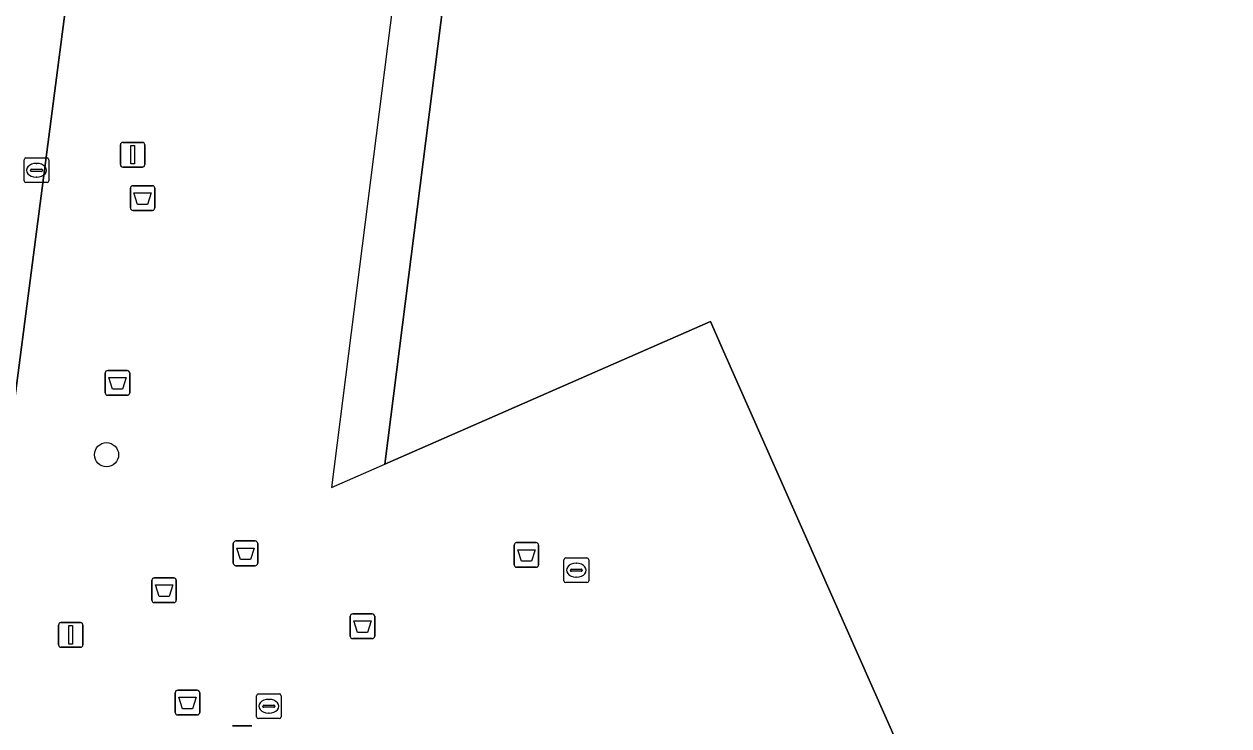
# Model space of a CAD drawing. Extents: x 162184 to 163154, y 385507 to 386516.
# Drawn here: x 162432.1 to 162480.91, y 386365.78 to 386394.2 of the extents above; entities that cross this region are included whole.
import ezdxf

# ---------------------------------------------------------------- set-up
doc = ezdxf.new("R2010")
doc.units = 0
for name, color, linetype in [('IMGEO_Afvalbak', 7, 'Continuous'), ('IMGEO_Boom', 7, 'Continuous'), ('IMGEO_Kolk', 7, 'Continuous'), ('IMGEO_Lichtmast', 7, 'Continuous'), ('IMGEO_Pand', 7, 'Continuous'), ('IMGEO_Pand_overbouw', 7, 'Continuous'), ('IMGEO_Rijbaan_lokaal_open', 7, 'Continuous'), ('IMGEO_Voetpad_open', 7, 'Continuous')]:
    doc.layers.add(name, color=color, linetype=linetype)

msp = doc.modelspace()

# ---------------------------------------------------------------- linework, layer by layer
at = {"layer": 'IMGEO_Afvalbak'}
for p, q in [((162436.411, 386386.761), (162436.411, 386387.561)), ((162436.411, 386387.561), (162436.411, 386386.761)), ((162436.511, 386387.661), (162437.301, 386387.661)), ((162437.301, 386387.661), (162436.511, 386387.661)), ((162437.401, 386387.561), (162437.401, 386386.761)), ((162437.401, 386386.761), (162437.401, 386387.561)), ((162437.301, 386386.661), (162436.511, 386386.661)), ((162436.511, 386386.661), (162437.301, 386386.661)), ((162435.391, 386379.275), (162435.391, 386380.075)), ((162435.391, 386380.075), (162435.391, 386379.275)), ((162435.491, 386380.175), (162436.281, 386380.175)), ((162436.281, 386380.175), (162435.491, 386380.175)), ((162436.381, 386380.075), (162436.381, 386379.275)), ((162436.381, 386379.275), (162436.381, 386380.075)), ((162436.281, 386379.175), (162435.491, 386379.175)), ((162435.491, 386379.175), (162436.281, 386379.175)), ((162440.678, 386373.27), (162441.468, 386373.27)), ((162441.468, 386373.27), (162440.678, 386373.27)), ((162440.578, 386372.37), (162440.578, 386373.17)), ((162440.578, 386373.17), (162440.578, 386372.37)), ((162441.568, 386373.17), (162441.568, 386372.37)), ((162441.568, 386372.37), (162441.568, 386373.17)), ((162451.956, 386372.304), (162451.956, 386373.104)), ((162451.956, 386373.104), (162451.956, 386372.304)), ((162452.056, 386373.204), (162452.846, 386373.204)), ((162452.846, 386373.204), (162452.056, 386373.204)), ((162452.946, 386373.104), (162452.946, 386372.304)), ((162452.946, 386372.304), (162452.946, 386373.104)), ((162441.468, 386372.27), (162440.678, 386372.27)), ((162440.678, 386372.27), (162441.468, 386372.27)), ((162437.379, 386371.777), (162438.169, 386371.777)), ((162438.169, 386371.777), (162437.379, 386371.777)), ((162452.846, 386372.204), (162452.056, 386372.204)), ((162452.056, 386372.204), (162452.846, 386372.204)), ((162437.279, 386370.877), (162437.279, 386371.677)), ((162437.279, 386371.677), (162437.279, 386370.877)), ((162438.269, 386371.677), (162438.269, 386370.877)), ((162438.269, 386370.877), (162438.269, 386371.677)), ((162438.169, 386370.777), (162437.379, 386370.777)), ((162437.379, 386370.777), (162438.169, 386370.777)), ((162445.417, 386370.32), (162446.207, 386370.32)), ((162446.207, 386370.32), (162445.417, 386370.32)), ((162445.317, 386369.42), (162445.317, 386370.22)), ((162445.317, 386370.22), (162445.317, 386369.42)), ((162446.307, 386370.22), (162446.307, 386369.42)), ((162446.307, 386369.42), (162446.307, 386370.22)), ((162446.207, 386369.32), (162445.417, 386369.32)), ((162445.417, 386369.32), (162446.207, 386369.32)), ((162438.228, 386366.326), (162438.228, 386367.126)), ((162438.228, 386367.126), (162438.228, 386366.326)), ((162438.328, 386367.226), (162439.118, 386367.226)), ((162439.118, 386367.226), (162438.328, 386367.226)), ((162439.218, 386367.126), (162439.218, 386366.326)), ((162439.218, 386366.326), (162439.218, 386367.126)), ((162439.118, 386366.226), (162438.328, 386366.226)), ((162438.328, 386366.226), (162439.118, 386366.226)), ((162440.542, 386365.782), (162441.332, 386365.782)), ((162441.332, 386365.782), (162440.542, 386365.782))]:
    msp.add_line(p, q, dxfattribs=at)
for points in [[(162436.554, 386387.375), (162437.258, 386387.375), (162437.109, 386386.905), (162436.703, 386386.905), (162436.554, 386387.375)], [(162435.534, 386379.889), (162436.238, 386379.889), (162436.089, 386379.419), (162435.683, 386379.419), (162435.534, 386379.889)], [(162440.721, 386372.984), (162441.425, 386372.984), (162441.276, 386372.514), (162440.87, 386372.514), (162440.721, 386372.984)], [(162452.099, 386372.918), (162452.803, 386372.918), (162452.654, 386372.448), (162452.248, 386372.448), (162452.099, 386372.918)], [(162437.422, 386371.491), (162438.126, 386371.491), (162437.977, 386371.021), (162437.571, 386371.021), (162437.422, 386371.491)], [(162445.46, 386370.034), (162446.164, 386370.034), (162446.015, 386369.564), (162445.609, 386369.564), (162445.46, 386370.034)], [(162438.371, 386366.94), (162439.075, 386366.94), (162438.926, 386366.47), (162438.52, 386366.47), (162438.371, 386366.94)]]:
    msp.add_lwpolyline(points, dxfattribs=at)
for centre, start, end in [((162436.511, 386387.561), 90, 180), ((162436.511, 386387.561), 90, 180), ((162437.301, 386387.561), 0, 90), ((162437.301, 386387.561), 360, 90), ((162436.511, 386386.761), 180, 270), ((162436.511, 386386.761), 180, 270), ((162437.301, 386386.761), 270, 0), ((162437.301, 386386.761), 270, 0), ((162435.491, 386380.075), 90, 180), ((162435.491, 386380.075), 90, 180), ((162436.281, 386380.075), 0, 90), ((162436.281, 386380.075), 360, 90), ((162435.491, 386379.275), 180, 270), ((162435.491, 386379.275), 180, 270), ((162436.281, 386379.275), 270, 0), ((162436.281, 386379.275), 270, 0), ((162440.678, 386373.17), 90, 180), ((162440.678, 386373.17), 90, 180), ((162441.468, 386373.17), 0, 90), ((162441.468, 386373.17), 360, 90), ((162452.056, 386373.104), 90, 180), ((162452.056, 386373.104), 90, 180), ((162452.846, 386373.104), 0, 90), ((162452.846, 386373.104), 360, 90), ((162440.678, 386372.37), 180, 270), ((162440.678, 386372.37), 180, 270), ((162441.468, 386372.37), 270, 0), ((162441.468, 386372.37), 270, 0), ((162452.056, 386372.304), 180, 270), ((162452.056, 386372.304), 180, 270), ((162452.846, 386372.304), 270, 0), ((162452.846, 386372.304), 270, 0), ((162437.379, 386371.677), 90, 180), ((162437.379, 386371.677), 90, 180), ((162438.169, 386371.677), 0, 90), ((162438.169, 386371.677), 360, 90), ((162437.379, 386370.877), 180, 270), ((162437.379, 386370.877), 180, 270), ((162438.169, 386370.877), 270, 0), ((162438.169, 386370.877), 270, 0), ((162445.417, 386370.22), 90, 180), ((162445.417, 386370.22), 90, 180), ((162446.207, 386370.22), 0, 90), ((162446.207, 386370.22), 360, 90), ((162445.417, 386369.42), 180, 270), ((162445.417, 386369.42), 180, 270), ((162446.207, 386369.42), 270, 0), ((162446.207, 386369.42), 270, 0), ((162438.328, 386367.126), 90, 180), ((162438.328, 386367.126), 90, 180), ((162439.118, 386367.126), 0, 90), ((162439.118, 386367.126), 360, 90), ((162438.328, 386366.326), 180, 270), ((162438.328, 386366.326), 180, 270), ((162439.118, 386366.326), 270, 0), ((162439.118, 386366.326), 270, 0)]:
    msp.add_arc(centre, 0.1, start, end, dxfattribs=at)
at = {"layer": 'IMGEO_Boom'}
msp.add_circle((162435.443, 386376.764), 0.489, dxfattribs=at)
at = {"layer": 'IMGEO_Kolk'}
for p, q in [((162432.105, 386387.858), (162432.105, 386388.71)), ((162432.18, 386388.784), (162433.032, 386388.784)), ((162432.593, 386388.564), (162432.618, 386388.564)), ((162433.106, 386388.71), (162433.106, 386387.858)), ((162432.364, 386388.278), (162432.364, 386388.29)), ((162432.802, 386388.241), (162432.404, 386388.241)), ((162432.407, 386388.327), (162432.805, 386388.327)), ((162432.616, 386388.004), (162432.591, 386388.004)), ((162432.848, 386388.29), (162432.848, 386388.278)), ((162433.032, 386387.784), (162432.18, 386387.784)), ((162453.974, 386371.661), (162453.974, 386372.513)), ((162454.049, 386372.587), (162454.901, 386372.587)), ((162454.462, 386372.367), (162454.487, 386372.367)), ((162454.975, 386372.513), (162454.975, 386371.661)), ((162454.233, 386372.081), (162454.233, 386372.093)), ((162454.671, 386372.044), (162454.273, 386372.044)), ((162454.276, 386372.13), (162454.674, 386372.13)), ((162454.485, 386371.807), (162454.46, 386371.807)), ((162454.717, 386372.093), (162454.717, 386372.081)), ((162454.901, 386371.587), (162454.049, 386371.587)), ((162441.518, 386366.151), (162441.518, 386367.003)), ((162441.593, 386367.077), (162442.445, 386367.077)), ((162442.519, 386367.003), (162442.519, 386366.151)), ((162441.777, 386366.571), (162441.777, 386366.583)), ((162442.215, 386366.534), (162441.817, 386366.534)), ((162441.82, 386366.62), (162442.218, 386366.62)), ((162442.006, 386366.857), (162442.031, 386366.857)), ((162442.261, 386366.583), (162442.261, 386366.571)), ((162442.445, 386366.077), (162441.593, 386366.077)), ((162442.029, 386366.297), (162442.004, 386366.297))]:
    msp.add_line(p, q, dxfattribs=at)
for points in [[(162432.105, 386387.858), (162432.105, 386388.71)], [(162432.18, 386388.784), (162433.032, 386388.784)], [(162433.106, 386388.71), (162433.106, 386387.858)], [(162433.032, 386387.784), (162432.18, 386387.784)], [(162453.974, 386371.661), (162453.974, 386372.513)], [(162454.049, 386372.587), (162454.901, 386372.587)], [(162454.975, 386372.513), (162454.975, 386371.661)], [(162454.901, 386371.587), (162454.049, 386371.587)], [(162441.518, 386366.151), (162441.518, 386367.003)], [(162441.593, 386367.077), (162442.445, 386367.077)], [(162442.519, 386367.003), (162442.519, 386366.151)], [(162442.445, 386366.077), (162441.593, 386366.077)]]:
    msp.add_lwpolyline(points, dxfattribs=at)
for centre, radius, start, end in [((162432.182, 386388.708), 0.0765, 91.552, 178.448), ((162432.182, 386388.708), 0.0765, 91.552, 178.448), ((162433.03, 386388.708), 0.0765, 1.552, 88.448), ((162433.03, 386388.708), 0.0765, 1.552, 88.448), ((162432.404, 386388.287), 0.0403, 85.8775, 175.7526), ((162432.401, 386388.277), 0.0366, 178.938, 274.7102), ((162432.805, 386388.284), 0.043, 264.8664, 352.4533), ((162432.809, 386388.289), 0.0386, 1.7309, 96.639), ((162432.182, 386387.86), 0.0765, 181.552, 268.448), ((162432.182, 386387.86), 0.0765, 181.552, 268.448), ((162433.03, 386387.86), 0.0765, 271.552, 358.448), ((162433.03, 386387.86), 0.0765, 271.552, 358.448), ((162454.051, 386372.511), 0.0765, 91.552, 178.448), ((162454.051, 386372.511), 0.0765, 91.552, 178.448), ((162454.899, 386372.511), 0.0765, 1.552, 88.448), ((162454.899, 386372.511), 0.0765, 1.552, 88.448), ((162454.273, 386372.09), 0.0403, 85.8775, 175.7526), ((162454.27, 386372.08), 0.0366, 178.938, 274.7102), ((162454.674, 386372.087), 0.043, 264.8664, 352.4533), ((162454.678, 386372.092), 0.0386, 1.7309, 96.639), ((162454.051, 386371.663), 0.0765, 181.552, 268.448), ((162454.051, 386371.663), 0.0765, 181.552, 268.448), ((162454.899, 386371.663), 0.0765, 271.552, 358.448), ((162454.899, 386371.663), 0.0765, 271.552, 358.448), ((162441.595, 386367.001), 0.0765, 91.552, 178.448), ((162441.595, 386367.001), 0.0765, 91.552, 178.448), ((162442.443, 386367.001), 0.0765, 1.552, 88.448), ((162442.443, 386367.001), 0.0765, 1.552, 88.448), ((162441.817, 386366.58), 0.0403, 85.8775, 175.7526), ((162441.814, 386366.57), 0.0366, 178.938, 274.7102), ((162442.218, 386366.577), 0.043, 264.8664, 352.4533), ((162442.222, 386366.582), 0.0386, 1.7309, 96.639), ((162441.595, 386366.153), 0.0765, 181.552, 268.448), ((162441.595, 386366.153), 0.0765, 181.552, 268.448), ((162442.443, 386366.153), 0.0765, 271.552, 358.448), ((162442.443, 386366.153), 0.0765, 271.552, 358.448)]:
    msp.add_arc(centre, radius, start, end, dxfattribs=at)
for centre, major_axis, ratio, start_param, end_param in [((162432.592, 386388.284), (-0.387, 0.002), 0.722429, 4.712389, 7.853982), ((162432.617, 386388.284), (-0.39, 0.002), 0.717154, 1.570796, 4.712389), ((162454.461, 386372.087), (-0.387, 0.002), 0.722429, 4.712389, 7.853982), ((162454.486, 386372.087), (-0.39, 0.002), 0.717154, 1.570796, 4.712389), ((162442.005, 386366.577), (-0.387, 0.002), 0.722429, 4.712389, 7.853982), ((162442.03, 386366.577), (-0.39, 0.002), 0.717154, 1.570796, 4.712389)]:
    msp.add_ellipse(centre, major_axis=major_axis, ratio=ratio, start_param=start_param, end_param=end_param, dxfattribs=at)
at = {"layer": 'IMGEO_Lichtmast'}
for p, q in [((162436.105, 386389.414), (162436.895, 386389.414)), ((162436.895, 386389.414), (162436.105, 386389.414)), ((162436.005, 386388.514), (162436.005, 386389.314)), ((162436.005, 386389.314), (162436.005, 386388.514)), ((162436.995, 386389.314), (162436.995, 386388.514)), ((162436.995, 386388.514), (162436.995, 386389.314)), ((162436.895, 386388.414), (162436.105, 386388.414)), ((162436.105, 386388.414), (162436.895, 386388.414)), ((162433.497, 386369.066), (162433.497, 386369.866)), ((162433.497, 386369.866), (162433.497, 386369.066)), ((162433.597, 386369.966), (162434.387, 386369.966)), ((162434.387, 386369.966), (162433.597, 386369.966)), ((162434.487, 386369.866), (162434.487, 386369.066)), ((162434.487, 386369.066), (162434.487, 386369.866)), ((162434.387, 386368.966), (162433.597, 386368.966)), ((162433.597, 386368.966), (162434.387, 386368.966))]:
    msp.add_line(p, q, dxfattribs=at)
for points in [[(162436.425, 386389.289), (162436.575, 386389.289), (162436.575, 386388.539), (162436.425, 386388.539), (162436.425, 386389.289)], [(162433.917, 386369.841), (162434.067, 386369.841), (162434.067, 386369.091), (162433.917, 386369.091), (162433.917, 386369.841)]]:
    msp.add_lwpolyline(points, dxfattribs=at)
for centre, start, end in [((162436.105, 386389.314), 90, 180), ((162436.105, 386389.314), 90, 180), ((162436.895, 386389.314), 0, 90), ((162436.895, 386389.314), 360, 90), ((162436.105, 386388.514), 180, 270), ((162436.105, 386388.514), 180, 270), ((162436.895, 386388.514), 270, 0), ((162436.895, 386388.514), 270, 0), ((162433.597, 386369.866), 90, 180), ((162433.597, 386369.866), 90, 180), ((162434.387, 386369.866), 0, 90), ((162434.387, 386369.866), 360, 90), ((162433.597, 386369.066), 180, 270), ((162433.597, 386369.066), 180, 270), ((162434.387, 386369.066), 270, 0), ((162434.387, 386369.066), 270, 0)]:
    msp.add_arc(centre, 0.1, start, end, dxfattribs=at)
at = {"layer": 'IMGEO_Pand'}
msp.add_lwpolyline([(162500, 386398.59), (162505.186, 386400.877), (162500, 386401.564), (162492.261, 386402.59), (162493.227, 386410.031), (162493.51, 386412.206), (162494.196, 386417.488), (162441.174, 386424.4), (162448.635, 386407.587), (162450.64, 386407.373), (162446.714, 386376.386), (162459.91, 386382.166), (162460.442, 386380.965), (162482.838, 386330.421), (162491.232, 386394.723), (162494.373, 386396.108)], close=True, dxfattribs=at)
at = {"layer": 'IMGEO_Pand_overbouw'}
msp.add_lwpolyline([(162450.64, 386407.373), (162448.635, 386407.587), (162444.555, 386375.44), (162446.714, 386376.386)], close=True, dxfattribs=at)
at = {"layer": 'IMGEO_Rijbaan_lokaal_open'}
msp.add_lwpolyline([(162430.568, 386399.659), (162428.837, 386385.495), (162422.411, 386337.803), (162422.701, 386337.765), (162426.268, 386337.298), (162428.861, 386357.113), (162437.732, 386425.29)], dxfattribs=at)
at = {"layer": 'IMGEO_Voetpad_open'}
for points in [[(162437.732, 386425.29), (162428.861, 386357.113), (162426.268, 386337.298), (162427.676, 386337.113), (162427.725, 386337.457), (162428.393, 386337.372), (162428.596, 386337.346), (162442.049, 386335.638), (162482.581, 386330.454), (162482.838, 386330.421), (162460.442, 386380.965)], [(162460.442, 386380.965), (162459.91, 386382.166), (162446.714, 386376.386), (162450.64, 386407.373), (162448.635, 386407.587), (162441.174, 386424.4), (162494.196, 386417.488), (162496.197, 386417.227), (162496.28, 386417.925)]]:
    msp.add_lwpolyline(points, dxfattribs=at)

doc.saveas('drawing.dxf')
